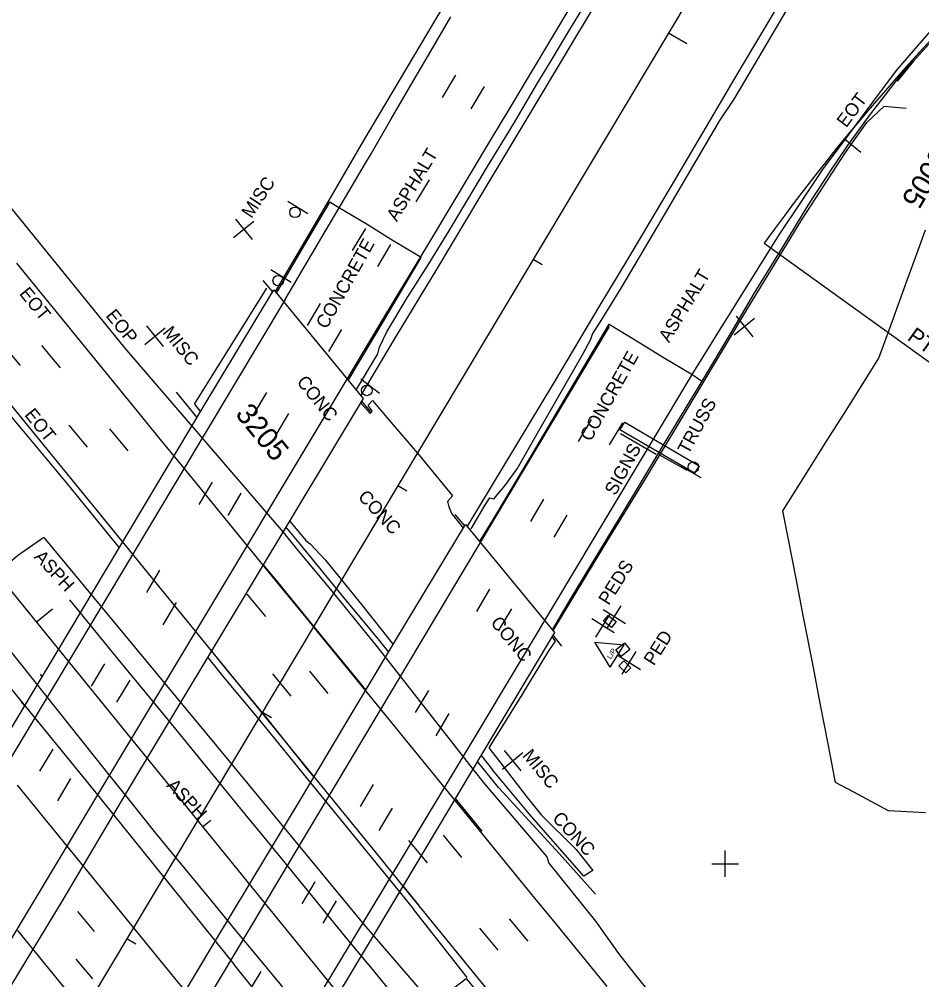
# Model space of a CAD drawing. Extents: x 2132221 to 2141942, y 535736 to 547298.
# Drawn here: x 2138020.6 to 2138362.7, y 540608 to 540972 of the extents above; entities that cross this region are included whole.
import ezdxf

# ---------------------------------------------------------------- set-up
doc = ezdxf.new("R2010")
doc.units = 0
for name, color, linetype in [('RD_EX_BldgApp', 7, 'Continuous'), ('RD_EX_BldgApp_txCode', 7, 'Continuous'), ('RD_EX_Bridge', 7, 'Continuous'), ('RD_EX_Bridge_txCode', 7, 'Continuous'), ('RD_EX_Conc', 7, 'Continuous'), ('RD_EX_Conc_txCode', 7, 'Continuous'), ('RD_EX_Driveway', 7, 'Continuous'), ('RD_EX_GuardRail', 7, 'Continuous'), ('RD_EX_Misc', 7, 'Continuous'), ('RD_EX_Misc_txCode', 7, 'Continuous'), ('RD_EX_Road', 7, 'Continuous'), ('RD_EX_Road_txCode', 7, 'Continuous'), ('RD_EX_UT', 7, 'Continuous'), ('RD_EX_VEG', 7, 'Continuous'), ('RD_HC_Cl', 7, 'Continuous'), ('RD_HC_Data', 7, 'Continuous'), ('RD_HC_Data_Tic', 7, 'Continuous'), ('RD_HC_TX_Sta50', 7, 'Continuous')]:
    doc.layers.add(name, color=color, linetype=linetype)

msp = doc.modelspace()

# ---------------------------------------------------------------- linework, layer by layer
at = {"layer": 'RD_EX_BldgApp'}
for p, q in [((2138130.02, 540898.22), (2138122.35, 540902.94)), ((2138123.66, 540872.29), (2138116.03, 540877.06)), ((2138157.18, 540830.2), (2138150.03, 540835.66)), ((2138248.47, 540815.02), (2138262.04, 540807.12)), ((2138263.07, 540807.01), (2138273.69, 540801.06)), ((2138271.2, 540802.8), (2138278.98, 540798.28))]:
    msp.add_line(p, q, dxfattribs=at)
msp.add_lwpolyline([(2138278.26, 540802.82), (2138276.53, 540800.03), (2138248.26, 540816.36), (2138250.09, 540819.29)], close=True, dxfattribs=at)
for centre in [(2138125.11, 540898.86), (2138118.76, 540872.96), (2138152.36, 540831.33), (2138276.12, 540802.28)]:
    msp.add_circle(centre, 2, dxfattribs=at)
at = {"layer": 'RD_EX_Bridge'}
for p, q in [((2138112.91, 540873.04), (2138116.61, 540868.77)), ((2138153.7, 540823.34), (2138150.38, 540827.41)), ((2138185.74, 540784.32), (2138189.37, 540779.96)), ((2138226.26, 540734.47), (2138222.92, 540738.63))]:
    msp.add_line(p, q, dxfattribs=at)
for points in [[(2137953.8, 540597.33), (2137980.31, 540641.29), (2138035.33, 540732.91), (2138089.95, 540824.31), (2138117.06, 540869.51), (2138150.9, 540828.27), (2138124.68, 540784.61), (2138092.38, 540730.7), (2138062.06, 540680.27), (2138036.85, 540637.89), (2138014.74, 540601.36), (2137987.7, 540555.87)], [(2138026.38, 540508.35), (2138052.81, 540552.29), (2138066.16, 540574.64), (2138094.39, 540621.7), (2138107.74, 540643.97), (2138127.43, 540676.68), (2138147.16, 540709.72), (2138166.66, 540742.2), (2138189.69, 540780.49), (2138223.49, 540739.59), (2138196.62, 540694.61), (2138174.28, 540657.34), (2138152.06, 540620.19), (2138133.77, 540589.58), (2138111.58, 540552.61), (2138092.98, 540521.56), (2138068.99, 540481.55), (2138060.16, 540466.85)]]:
    msp.add_lwpolyline(points, close=True, dxfattribs=at)
at = {"layer": 'RD_EX_Conc'}
for p, q in [((2138353.08, 540948.93), (2138353.47, 540948.62)), ((2138087.01, 540826.13), (2138114.48, 540870.16)), ((2138154.56, 540827.47), (2138152.84, 540825.74))]:
    msp.add_line(p, q, dxfattribs=at)
for points in [[(2138370.25, 540968.06), (2138359.38, 540956.01), (2138353.47, 540948.62)], [(2138118.13, 540868.21), (2138128.79, 540886.44), (2138138.34, 540902.69)], [(2138172.93, 540881.67), (2138162.35, 540888.07), (2138152.42, 540894.18), (2138141.39, 540900.82), (2138138.34, 540902.69)], [(2138145.32, 540835.07), (2138158.94, 540858), (2138172.93, 540881.67)], [(2138195.08, 540773.96), (2138199.3, 540780.84), (2138214.81, 540806.69), (2138227.15, 540827.69), (2138244.22, 540856.41), (2138254.85, 540850.01), (2138264.47, 540844.03), (2138275.92, 540837.22), (2138279.32, 540834.85), (2138266.77, 540814.26), (2138253.68, 540792.21), (2138229.79, 540752.81), (2138222.61, 540740.64)], [(2138087.01, 540826.13), (2138089.33, 540823.28)], [(2138149.97, 540826.71), (2138150.25, 540826.36), (2138153.62, 540822.57), (2138154.43, 540823.47), (2138152.84, 540825.74)], [(2138154.56, 540827.47), (2138160.74, 540820.18), (2138172.24, 540806.85), (2138184.8, 540791.4), (2138182.88, 540789.26), (2138183.38, 540787.17), (2138184.58, 540784.6), (2138187.56, 540780.81), (2138188.89, 540779.17)], [(2138123.07, 540781.92), (2138129.18, 540774.43), (2138130.91, 540773.21), (2138136.65, 540766.97), (2138150.84, 540749.6), (2138162.37, 540735.05)], [(2138222.48, 540737.89), (2138223.79, 540736.28), (2138220.81, 540732.06), (2138211.15, 540715.99), (2138198.63, 540695.88), (2138203.09, 540690.12)], [(2138029.29, 540722.87), (2138028.66, 540723.74)], [(2138195.67, 540693.02), (2138200, 540687.56)], [(2138203.09, 540690.12), (2138212.69, 540677.58), (2138218.43, 540670.54), (2138231.64, 540657.31), (2138238.06, 540649.33), (2138234.55, 540647.21), (2138213.91, 540670.92), (2138200, 540687.56)]]:
    msp.add_lwpolyline(points, dxfattribs=at)
at = {"layer": 'RD_EX_Driveway'}
for points in [[(2138029.88, 540775.65), (2138019.99, 540768.61), (2138006.26, 540756.86), (2137993.79, 540747.23), (2138048.66, 540680.04), (2138101.97, 540613.85)], [(2138029.88, 540775.65), (2138019.99, 540768.61), (2138006.26, 540756.86), (2137993.79, 540747.23), (2138048.66, 540680.04), (2138101.97, 540613.85)], [(2138021.2, 540713.48), (2138022.63, 540711.77)], [(2138021.2, 540713.48), (2138022.63, 540711.77)]]:
    msp.add_lwpolyline(points, dxfattribs=at)
at = {"layer": 'RD_EX_GuardRail'}
for points in [[(2138150.12, 540829.23), (2138163.25, 540851.41), (2138179.07, 540877.37), (2138195.37, 540904.74), (2138218.06, 540942.67), (2138231.53, 540965.21), (2138250.22, 540996.35), (2138263.77, 541019.2), (2138277.57, 541042.09), (2138295.19, 541071.38), (2138311.08, 541096.47), (2138322.65, 541114.39)], [(2138240.38, 541094.81), (2138235.25, 541081.3), (2138230.58, 541069.5), (2138225.72, 541057.94), (2138223.3, 541052.38), (2138218.27, 541041.08), (2138212.54, 541029.97), (2138202.18, 541011.64), (2138189.9, 540991.26), (2138177.7, 540970.91), (2138164.93, 540949.47), (2138151.11, 540926.05), (2138139.2, 540905.59), (2138126.35, 540883.58), (2138117.64, 540868.8)], [(2138360.01, 541066.6), (2138345.89, 541041.61), (2138331.18, 541015.84), (2138318.31, 540994.36), (2138303.59, 540969.56), (2138291.83, 540949.88), (2138282.46, 540933.94), (2138269.59, 540912.1), (2138251.26, 540881.23), (2138240.69, 540863.63), (2138223.13, 540834.13), (2138208.73, 540810.18), (2138190.26, 540779.65)], [(2138222.91, 540740.15), (2138242.36, 540772.32), (2138257.56, 540797.15), (2138277.91, 540831.11), (2138297.18, 540863.12), (2138317.35, 540896.22), (2138333.75, 540921.56), (2138341.87, 540932.88), (2138348.46, 540939.13), (2138356.79, 540938.38)], [(2137938.25, 540829.52), (2137947.77, 540817.93), (2137957.28, 540806.33), (2137966.8, 540794.74), (2137976.32, 540783.15), (2137985.84, 540771.55), (2137995.35, 540759.96), (2137997.51, 540757.33), (2138006.86, 540745.6), (2138016.21, 540733.87), (2138025.56, 540722.14), (2138034.91, 540710.41), (2138044.25, 540698.68), (2138053.6, 540686.95), (2138062.95, 540675.22), (2138072.3, 540663.49), (2138073.97, 540661.4), (2138083.52, 540649.83), (2138093.07, 540638.27), (2138102.62, 540626.7), (2138112.17, 540615.13), (2138121.72, 540603.57), (2138131.28, 540592), (2138137.06, 540584.99)], [(2138088.01, 540821.07), (2138080.22, 540830.65)], [(2138160.64, 540732.17), (2138156.6, 540737.15), (2138144.74, 540751.43), (2138126.09, 540774.28), (2138121.71, 540779.66)], [(2138039.66, 540751.97), (2138049.17, 540740.37), (2138058.67, 540728.76), (2138068.17, 540717.15), (2138077.67, 540705.55), (2138087.17, 540693.94), (2138096.67, 540682.33), (2138106.17, 540670.73), (2138115.68, 540659.12), (2138125.18, 540647.51), (2138134.68, 540635.9), (2138144.18, 540624.3), (2138153.68, 540612.69), (2138163.18, 540601.08), (2138172.68, 540589.48), (2138182.18, 540577.87), (2138191.69, 540566.26), (2138201.19, 540554.65), (2138210.69, 540543.05), (2138220.19, 540531.44), (2138229.69, 540519.83), (2138239.19, 540508.23), (2138247.8, 540497.71)], [(2138238.99, 540640.39), (2138225.43, 540655.75), (2138202.26, 540680.85), (2138194.28, 540690.7)]]:
    msp.add_lwpolyline(points, dxfattribs=at)
at = {"layer": 'RD_EX_Misc'}
for p, q in [((2138181.08, 540942.39), (2138186.07, 540950.78)), ((2138191.95, 540938.11), (2138196.95, 540946.5)), ((2138171.11, 540902.76), (2138176.11, 540911.15)), ((2138101.81, 540889.24), (2138109.58, 540895.53)), ((2138102.55, 540896.27), (2138108.85, 540888.5)), ((2138146.93, 540884.37), (2138151.92, 540892.76)), ((2138156.51, 540878.26), (2138161.5, 540886.65)), ((2138121.34, 540865.79), (2137957.56, 540592.11)), ((2138129.83, 540855.9), (2138134.82, 540864.29)), ((2138291.56, 540852.43), (2138299.33, 540858.72)), ((2138292.3, 540859.46), (2138298.59, 540851.69)), ((2138032.12, 540500.47), (2138244.29, 540855.51)), ((2138068.17, 540848.74), (2138075.91, 540855.07)), ((2138068.88, 540855.78), (2138075.21, 540848.04)), ((2138137.9, 540846.05), (2138142.89, 540854.43)), ((2138013.91, 540849.26), (2138020.93, 540840.81)), ((2138029.08, 540848.36), (2138036.1, 540839.91)), ((2137981.08, 540562.65), (2138145.31, 540836.26)), ((2138109.42, 540822.14), (2138114.41, 540830.52)), ((2138117.8, 540814.23), (2138122.79, 540822.62)), ((2138039.38, 540818.23), (2138046.4, 540809.78)), ((2138054.78, 540816.84), (2138061.8, 540808.39)), ((2138232.52, 540811.92), (2138237.51, 540820.3)), ((2138244.36, 540810.71), (2138249.35, 540819.09)), ((2138088.8, 540788.15), (2138093.8, 540796.54)), ((2138099.78, 540783.98), (2138104.78, 540792.36)), ((2138214.48, 540781.71), (2138219.47, 540790.09)), ((2138223.31, 540775.66), (2138228.31, 540784.05)), ((2138068.95, 540754.81), (2138073.94, 540763.2)), ((2138193.99, 540747.56), (2138198.99, 540755.95)), ((2138106.92, 540754.07), (2138113.94, 540745.63)), ((2138075.17, 540742.51), (2138080.17, 540750.9)), ((2138202.31, 540740.19), (2138207.31, 540748.58)), ((2138250.35, 540742.86), (2138241.87, 540748.16)), ((2138243.46, 540741.27), (2138248.76, 540749.75)), ((2138246.1, 540739.46), (2138237.62, 540744.76)), ((2138239.21, 540737.87), (2138244.51, 540746.35)), ((2138256.07, 540725.44), (2138247.59, 540730.74)), ((2138249.18, 540723.85), (2138254.48, 540732.33)), ((2138047.99, 540719.28), (2138052.99, 540727.67)), ((2138116.58, 540723.87), (2138123.6, 540715.42)), ((2138130.56, 540724.89), (2138137.58, 540716.44)), ((2138057.6, 540713.19), (2138062.6, 540721.57)), ((2138170.85, 540709.25), (2138175.85, 540717.64)), ((2138178.59, 540700.47), (2138183.59, 540708.86)), ((2138028.47, 540686.97), (2138033.46, 540695.36)), ((2138203.73, 540687.81), (2138211.47, 540694.13)), ((2138204.43, 540694.84), (2138210.76, 540687.1)), ((2138035.23, 540675.81), (2138040.22, 540684.2)), ((2138149.89, 540673.61), (2138154.89, 540682)), ((2138157.03, 540664.58), (2138162.02, 540672.96)), ((2138168.17, 540660.74), (2138175.19, 540652.29)), ((2138181.27, 540662.8), (2138188.29, 540654.35)), ((2138288.16, 540646.93), (2138288.16, 540656.93)), ((2138283.16, 540651.93), (2138293.16, 540651.93)), ((2138127.8, 540636.76), (2138132.79, 540645.14)), ((2138135.8, 540629.47), (2138140.8, 540637.85)), ((2138042.75, 540633.83), (2138049.04, 540626.3)), ((2138195.01, 540627.58), (2138202.03, 540619.13)), ((2138206.34, 540631), (2138213.36, 540622.55)), ((2138042.05, 540615.83), (2138048.35, 540608.3)), ((2138107.25, 540602.7), (2138112.25, 540611.09))]:
    msp.add_line(p, q, dxfattribs=at)
for points in [[(2138145.31, 540836.26), (2138153.03, 540849.12), (2138160.75, 540861.98), (2138168.47, 540874.84), (2138176.19, 540887.7), (2138183.91, 540900.56), (2138191.63, 540913.42), (2138199.35, 540926.28), (2138207.07, 540939.14), (2138214.8, 540952), (2138222.52, 540964.86), (2138230.24, 540977.73)], [(2138121.34, 540865.79), (2138128.97, 540878.71), (2138136.6, 540891.62), (2138144.23, 540904.54), (2138151.85, 540917.46), (2138153.97, 540921.05), (2138161.51, 540934.01), (2138169.05, 540946.98), (2138176.59, 540959.95), (2138184.13, 540972.92)], [(2138369.23, 540971.4), (2138359.39, 540960.08), (2138352.92, 540952.63), (2138343.98, 540940.58), (2138335.05, 540928.53), (2138326.12, 540916.48), (2138325.05, 540915.03), (2138316.7, 540902.57), (2138308.46, 540890.27), (2138300.53, 540877.54), (2138292.6, 540864.81), (2138284.67, 540852.08), (2138283.25, 540849.81), (2138276.15, 540838.41)], [(2138019.57, 540879.56), (2138029.04, 540867.93), (2138038.51, 540856.3), (2138047.98, 540844.67), (2138057.46, 540833.04), (2138066.93, 540821.41), (2138072.8, 540814.2), (2138082.3, 540802.59), (2138091.81, 540790.99), (2138101.31, 540779.38), (2138110.81, 540767.77), (2138120.31, 540756.17), (2138129.81, 540744.56), (2138130.64, 540743.55), (2138140.11, 540731.93), (2138149.59, 540720.3), (2138159.07, 540708.67), (2138168.54, 540697.04), (2138178.02, 540685.42), (2138187.5, 540673.79), (2138196.97, 540662.16), (2138206.45, 540650.53), (2138215.92, 540638.91), (2138224.32, 540628.6), (2138233.84, 540617.01), (2138243.35, 540605.41)], [(2138276.15, 540838.41), (2138192.92, 540699.37), (2138055.7, 540471.61)], [(2138014.9, 540828.96), (2138024.37, 540817.33), (2138033.84, 540805.7), (2138043.32, 540794.07), (2138052.79, 540782.44), (2138062.26, 540770.81), (2138071.73, 540759.18), (2138081.21, 540747.55), (2138090.68, 540735.92), (2138100.15, 540724.28), (2138109.62, 540712.65), (2138119.1, 540701.02), (2138128.57, 540689.39), (2138138.04, 540677.76), (2138147.51, 540666.13), (2138156.99, 540654.5), (2138166.46, 540642.87), (2138175.93, 540631.24), (2138185.4, 540619.61), (2138194.88, 540607.98), (2138204.35, 540596.35)], [(2138113.1, 540765.28), (2138118.06, 540759.21), (2138135.78, 540737.41), (2138151.98, 540717.74)], [(2138093.46, 540732.5), (2138099.84, 540724.7), (2138114.06, 540707.5), (2138129.78, 540687.84), (2138132.27, 540684.79)], [(2138019.88, 540681.78), (2138029.36, 540670.15), (2138038.83, 540658.52), (2138048.3, 540646.89), (2138057.78, 540635.26), (2138067.25, 540623.63), (2138076.73, 540612), (2138086.2, 540600.37)], [(2138185.83, 540676.61), (2138195.95, 540664.32)], [(2138166.01, 540643.51), (2138172.01, 540636.16)], [(2138019.93, 540626.58), (2138029.42, 540614.97), (2138038.91, 540603.35)]]:
    msp.add_lwpolyline(points, dxfattribs=at)
for points in [[(2138243.85, 540746.09), (2138246.82, 540743.76), (2138245.06, 540741.51), (2138242.1, 540743.84)], [(2138252.01, 540733.17), (2138248.77, 540730.52), (2138246.74, 540733), (2138249.98, 540735.65)], [(2138249.78, 540728.85), (2138252.42, 540726.22), (2138250.56, 540724.33), (2138247.91, 540726.95)]]:
    msp.add_lwpolyline(points, close=True, dxfattribs=at)
at = {"layer": 'RD_EX_Road'}
for p, q in [((2138159.39, 540730.08), (2138192.56, 540687.84)), ((2138130.97, 540682.6), (2138164.69, 540641.3))]:
    msp.add_line(p, q, dxfattribs=at)
for points in [[(2137665.39, 541255.65), (2137682.63, 541234.38), (2137705.96, 541205.63), (2137727.14, 541179.43), (2137748.95, 541152.84), (2137771.36, 541125.05), (2137798.05, 541092.41), (2137817.52, 541068.57), (2137837.23, 541044.16), (2137858.25, 541018.24), (2137883.99, 540986.38), (2137910.7, 540953.12), (2137928.94, 540931.06), (2137950.42, 540904.48), (2137971.03, 540879.2), (2137992.75, 540852.25), (2138017.27, 540821.73), (2138038.83, 540795.97), (2138058.49, 540771.66)], [(2137847.49, 541126.97), (2137852.85, 541113.41), (2137857.87, 541102.35), (2137865.92, 541086.12), (2137877.49, 541065.13), (2137886.36, 541051.27), (2137895.23, 541037.41), (2137906.52, 541022.59), (2137917.82, 541007.76), (2137926.88, 541000.16), (2137935.93, 540992.57), (2137946.76, 540979.8), (2137970.1, 540950.55), (2137980.09, 540946.63), (2138014.16, 540904.58), (2138060.47, 540847.43), (2138120.55, 540777.71)], [(2138191.84, 540778.88), (2138197.03, 540787.77), (2138198.96, 540790.66), (2138200.43, 540790.21), (2138204.63, 540795.14), (2138209.28, 540801.6), (2138215.48, 540812.45), (2138224.52, 540828.09), (2138234.22, 540845.03), (2138237.25, 540850.73), (2138237.83, 540852.61), (2138241.45, 540858.17), (2138248.73, 540870.1), (2138262.65, 540893.61), (2138286.18, 540933.66), (2138291.62, 540941.77), (2138300.91, 540957.55), (2138313.98, 540979.77), (2138324.34, 540996.85), (2138333.47, 541012.15), (2138341.42, 541025.86), (2138349.64, 541039.54), (2138359.33, 541055.59), (2138368.45, 541070.89)], [(2138148.4, 540831.65), (2138155.74, 540843.92), (2138156.51, 540845.22), (2138157.14, 540847.74), (2138159.96, 540853.53), (2138167.68, 540866.39), (2138168.98, 540868.54), (2138175.89, 540879.31), (2138183.67, 540892.14), (2138187.98, 540899.24), (2138195.69, 540912.11), (2138198.14, 540916.19), (2138205.9, 540929.02), (2138209.19, 540934.46), (2138216.83, 540947.37), (2138221.53, 540955.31), (2138229.32, 540968.13), (2138234.7, 540976.98)], [(2138369.88, 540968.4), (2138359, 540956.34), (2138353.08, 540948.93)], [(2138353.08, 540948.93), (2138342.7, 540935.48), (2138334.38, 540924.02), (2138328.31, 540915.1), (2138319.41, 540901.25), (2138310.03, 540885.86), (2138299.05, 540868.11), (2138290.09, 540852.82), (2138279.32, 540834.85)], [(2138120.55, 540777.71), (2138125.75, 540771.27), (2138139.25, 540755.16), (2138155.59, 540734.92), (2138159.39, 540730.08)], [(2138029.88, 540775.65), (2138095.4, 540696.57), (2138151.16, 540628.9), (2138177.28, 540598.73), (2138190, 540608.42), (2138214.79, 540578.17), (2138185.33, 540555.75), (2138177.74, 540548.69), (2138150.47, 540526.11), (2138131.79, 540549.6), (2138144.53, 540560.85), (2138101.97, 540613.85)], [(2138092.06, 540730.17), (2138098.19, 540722.59), (2138111.61, 540706.32), (2138130.97, 540682.6)], [(2138192.56, 540687.84), (2138196.95, 540682.24), (2138220.57, 540654.55)], [(2138220.57, 540654.55), (2138221.35, 540652.13), (2138239.07, 540630.17), (2138247.73, 540617.95), (2138253.67, 540610.35), (2138270.12, 540589.96), (2138267.53, 540587.34), (2138273.72, 540577.1), (2138278.37, 540568.18), (2138290.2, 540552.76), (2138305.68, 540534.34)], [(2138164.69, 540641.3), (2138170.01, 540634.78)], [(2138190.37, 540608.79), (2138189.98, 540609.27), (2138170.01, 540634.78)]]:
    msp.add_lwpolyline(points, dxfattribs=at)
at = {"layer": 'RD_EX_UT'}
for p, q in [((2138244.58, 540726.41), (2138238.75, 540735.95)), ((2138238.75, 540735.95), (2138249.88, 540734.89)), ((2138244.58, 540726.41), (2138249.88, 540734.89))]:
    msp.add_line(p, q, dxfattribs=at)
at = {"layer": 'RD_EX_VEG'}
msp.add_lwpolyline([(2138364.09, 540671.18), (2138350.13, 540671.96), (2138336.9, 540679.04), (2138330.03, 540682.72), (2138327.17, 540697.44), (2138324.32, 540712.17), (2138321.46, 540726.89), (2138318.6, 540741.62), (2138317.87, 540745.38), (2138315.02, 540760.1), (2138312.16, 540774.83), (2138310.07, 540785.64), (2138318.03, 540798.35), (2138326, 540811.06), (2138333.97, 540823.77), (2138341.93, 540836.48), (2138346.39, 540843.58), (2138351.53, 540857.67), (2138356.68, 540871.76), (2138361.82, 540885.85), (2138364.15, 540892.22)], dxfattribs=at)
at = {"layer": 'RD_HC_Cl'}
for p, q in [((2139719.79, 543396.28), (2136851.48, 538600.7)), ((2136971.61, 542041.65), (2141699.63, 536226.46))]:
    msp.add_line(p, q, dxfattribs=at)
msp.add_arc((2138948.08, 540422.28), 795.18, 129.53037, 144.22397, dxfattribs=at)
at = {"layer": 'RD_HC_Data'}
msp.add_line((2138302.94, 540887.15), (2138410.18, 540809.88), dxfattribs=at)
at = {"layer": 'RD_HC_Data_Tic'}
for p, q in [((2138266.75, 540966.92), (2138273.62, 540962.81)), ((2138333.41, 540926.75), (2138339.59, 540921.68)), ((2138215.42, 540881.09), (2138218.85, 540879.04)), ((2138164.09, 540795.27), (2138167.52, 540793.22)), ((2138027.04, 540743.53), (2138033.25, 540748.58)), ((2138112.76, 540709.45), (2138116.19, 540707.4)), ((2138090.13, 540665.94), (2138093.23, 540668.46)), ((2138061.43, 540623.63), (2138064.86, 540621.58))]:
    msp.add_line(p, q, dxfattribs=at)

# ---------------------------------------------------------------- texts
at = {"layer": 'RD_EX_BldgApp_txCode'}
for s, p in [('TRUSS', (2138274.25, 540806.75)), ('SIGNS', (2138246.59, 540791.19))]:
    msp.add_text(s, height=5, rotation=61.5422, dxfattribs=at).set_placement(p)
at = {"layer": 'RD_EX_Bridge_txCode'}
for rotation, p in [(308.7305, (2138125.51, 540834.49)), (309.3749, (2138198.97, 540743.19))]:
    msp.add_text('CONC', height=5, rotation=rotation, dxfattribs=at).set_placement(p)
at = {"layer": 'RD_EX_Conc_txCode'}
for s, rotation, p in [('CONCRETE', 60.659, (2138137.09, 540854.3)), ('CONCRETE', 60.659, (2138237.18, 540811.66)), ('CONC', 312.6539, (2138148.71, 540790.78)), ('CONC', 312.6539, (2138222.36, 540668.89))]:
    msp.add_text(s, height=5, rotation=rotation, dxfattribs=at).set_placement(p)
at = {"layer": 'RD_EX_Misc_txCode'}
for s, rotation, p in [('EOT', 53.167, (2138334.02, 540930.64)), (' MISC', 56.5148, (2138107.58, 540894.72)), ('EOT', 309.0775, (2138020.39, 540867.96)), (' MISC', 309.2571, (2138073.49, 540854.61)), ('EOT', 309.0775, (2138022.37, 540822.02)), ('PEDS', 57.9884, (2138244.02, 540749.62)), ('PED', 57.9884, (2138261.16, 540726.71)), (' MISC', 309.2571, (2138209.85, 540694.28))]:
    msp.add_text(s, height=5, rotation=rotation, dxfattribs=at).set_placement(p)
at = {"layer": 'RD_EX_Road_txCode'}
for s, rotation, p in [('ASPHALT', 58.7587, (2138163.71, 540895.01)), ('ASPHALT', 58.7587, (2138266.88, 540849.15)), ('EOP', 308.8566, (2138053.16, 540859.61)), ('ASPH', 312.6403, (2138025.95, 540768.02)), ('ASPH', 312.6403, (2138076.22, 540681.42))]:
    msp.add_text(s, height=5, rotation=rotation, dxfattribs=at).set_placement(p)
at = {"layer": 'RD_EX_UT'}
msp.add_text('L/P', height=2, rotation=57.9884, dxfattribs=at).set_placement((2138244.87, 540729.29))
at = {"layer": 'RD_HC_Data'}
msp.add_text('PT=6005+49.97', height=6, rotation=324.224, dxfattribs=at).set_placement((2138356.85, 540850.78))
at = {"layer": 'RD_HC_TX_Sta50'}
for s, rotation, p in [('6005', 239.1157, (2138366.99, 540924.1)), ('3205', 309.1127, (2138102.21, 540822.28))]:
    msp.add_text(s, height=8, rotation=rotation, dxfattribs=at).set_placement(p)

doc.saveas('drawing.dxf')
